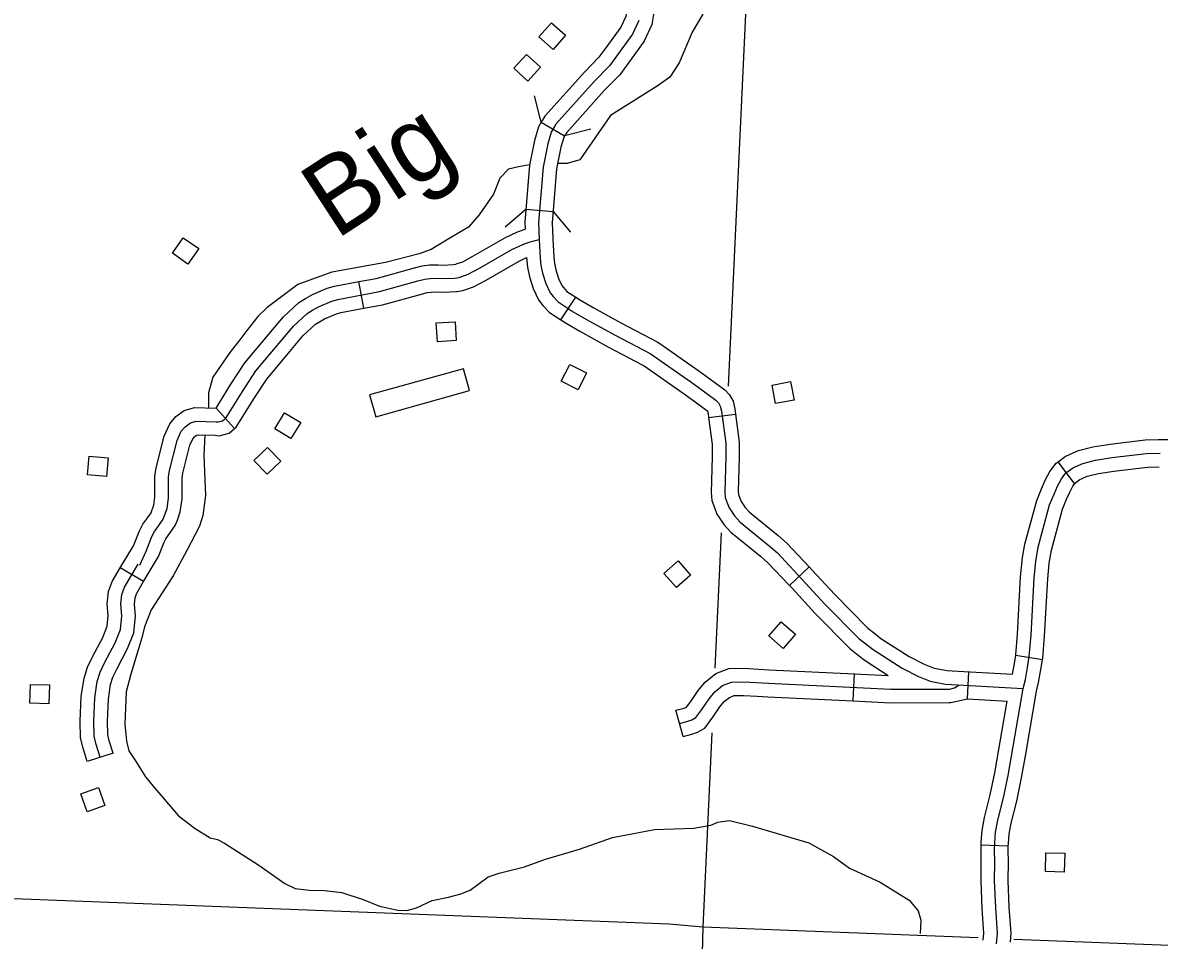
# Model space of a CAD drawing. Extents: x 653372 to 905732, y 627442 to 787275.
# Drawn here: x 834539 to 840811, y 646358 to 651420 of the extents above; entities that cross this region are included whole.
import ezdxf

# ---------------------------------------------------------------- set-up
doc = ezdxf.new("R2010")
doc.units = 0
for name, color, linetype in [('Level 35', 7, 'Continuous'), ('Level 38', 7, 'Continuous'), ('Level 45', 7, 'Continuous'), ('Level 5', 7, 'Continuous'), ('Level 56', 7, 'Continuous'), ('Level 57', 7, 'Continuous')]:
    doc.layers.add(name, color=color, linetype=linetype)

msp = doc.modelspace()

# ---------------------------------------------------------------- linework, layer by layer
at = {"layer": 'Level 35'}
for points in [[(838291.3, 651467.9), (838233, 651368.7), (838161.5, 651199.8), (838110.4, 651120.5), (838044.9, 651073.5), (837782, 650908.4), (837612.4, 650664.7), (837544.2, 650642.8), (837491.2, 650644.4)], [(837336.4, 650635.5), (837274.6, 650625.1), (837219.6, 650612.4), (837172.3, 650563.6)], [(837172.3, 650563.6), (837137, 650475.1), (837057.4, 650360.3), (836999.5, 650292.1), (836904.7, 650236.3), (836826.9, 650189.5), (836793.6, 650168.7), (836727.4, 650146.1), (836540.4, 650097.1), (836244.2, 650043.2), (836056.6, 649975.2), (835887.6, 649849.1), (835836.9, 649798.7), (835776.2, 649721.5), (835743, 649678.7), (835681.5, 649600.5), (835588.4, 649465.1), (835564, 649378.4), (835563.8, 649295.3)], [(835543.5, 649145.8), (835538.7, 649035.2), (835546.9, 648811.1), (835532.8, 648702.3), (835514.6, 648642.8), (835445.1, 648508.4), (835370, 648368.7), (835247.9, 648181.4), (835210.4, 648086.9), (835195.5, 648026.5), (835135.7, 647826.6), (835109.2, 647728.9), (835103, 647550.1), (835111.1, 647456.4), (835125, 647402.8), (835157.9, 647352.9), (835217, 647259.2), (835257.2, 647210.6)], [(835257.2, 647210.6), (835398.2, 647044.4), (835490.8, 646974), (835572.8, 646922.7), (835613.5, 646914.1), (835653.1, 646892.5), (835841.7, 646772.6), (835984.7, 646671.4), (836043.1, 646642.5), (836118.8, 646634.4), (836203.5, 646633.1), (836299.1, 646621.6), (836417.1, 646581.8), (836507.3, 646545.5), (836609.7, 646522.9), (836658.5, 646521.2), (836711.6, 646536.4), (836799, 646577), (836889, 646594.7), (836956.1, 646614.7), (837008.3, 646633.9), (837108.2, 646708.4), (837167.3, 646727.5), (837308.5, 646762.4), (837423.8, 646805.6), (837611.2, 646860.8), (837792.7, 646925.1), (838025.7, 646969.6), (838243.2, 646976.3), (838336.2, 646992.9), (838374.4, 647009.3), (838439.3, 647019.3), (838565.5, 646987.4), (838877.2, 646894.6), (839013.6, 646819.5), (839101.4, 646755.2), (839270.7, 646677.6), (839430.7, 646578.1), (839480.6, 646519.4), (839494.8, 646469.1), (839491.7, 646395.2)]]:
    msp.add_lwpolyline(points, dxfattribs=at)
at = {"layer": 'Level 38'}
for points in [[(837400, 650871.8), (837362.3, 651017)], [(837674.5, 650833.5), (837529.3, 650795.8)], [(837201.3, 650294.8), (837315.8, 650391.6)], [(837465.3, 650379.1), (837562.1, 650264.5)]]:
    msp.add_lwpolyline(points, dxfattribs=at)
at = {"layer": 'Level 45'}
for p, q in [((837400, 650871.8), (837529.3, 650795.8)), ((837315.8, 650391.6), (837465.3, 650379.1)), ((836421.9, 649844.5), (836394.6, 649992)), ((837509.3, 649780.7), (837590.7, 649906.7)), ((835706.8, 649180.9), (835605.5, 649294.1)), ((838324, 649241.6), (838472.7, 649261.1)), ((840344, 648878.4), (840253.6, 648998.1)), ((835206, 648336.9), (835076.8, 648413.1)), ((838769.8, 648315), (838878.8, 648418)), ((840166.7, 647905.7), (840018.5, 647928.8)), ((839121, 647678.3), (839128.2, 647828.2)), ((839751.8, 647688.9), (839760, 647838.7)), ((838182.7, 647481.9), (838143.3, 647626.7)), ((835037.7, 647389.8), (834894.6, 647344.8)), ((839977.9, 646877.3), (839828, 646881.8))]:
    msp.add_line(p, q, dxfattribs=at)
for points in [[(837973.2, 651732.9), (838014.7, 651566.7), (838023.4, 651488.7), (838011.4, 651410.5), (837968.7, 651318.7), (837872.4, 651186.3)], [(837827.7, 651696.5), (837866.7, 651540.1), (837872.1, 651491.9), (837866.3, 651454.3), (837838.8, 651395.1), (837751.1, 651274.5)], [(837938.8, 651432.4), (837903.8, 651356.9), (837776.4, 651181.8), (837693.3, 651097), (837480.2, 650860.2), (837454.7, 650816.9), (837436.2, 650752.4), (837410.7, 650624.2), (837385, 650318.5), (837389, 650224), (837395.2, 650121.5), (837398.4, 650082.9), (837407.8, 650037.7), (837425.1, 649981.5), (837448.9, 649930.5), (837465.9, 649909.1), (837494.1, 649879.8), (837577.2, 649826.1), (837649.9, 649783.5), (837807.8, 649696.2), (838000.7, 649595.9), (838226.4, 649438.2), (838285.8, 649394.6), (838364.6, 649337.3), (838378, 649323), (838388.3, 649304.9), (838395, 649277), (838418.1, 649100.8), (838418.4, 649024.9), (838412.6, 648830.9), (838415.4, 648800.5), (838425.9, 648771.1), (838436.5, 648744.2), (838466.8, 648699), (838498.6, 648665.2), (838659, 648533.9), (838703.3, 648494.6), (838839.1, 648350.8), (838965.6, 648212.9), (839153.1, 648023), (839232, 647961.8), (839392.9, 647858.3), (839482.9, 647812.9), (839547.4, 647786.9), (839630.9, 647770.6), (840059.2, 647747.3)], [(837751.1, 651274.5), (837719, 651230.4), (837638.6, 651148.4), (837419.3, 650904.7), (837400, 650871.8)], [(837872.4, 651186.3), (837833.8, 651133.2), (837748, 651045.7), (837541, 650815.6), (837529.3, 650795.8)], [(837400, 650871.8), (837385.2, 650846.7), (837363.3, 650770.1), (837336.3, 650634.7), (837309.8, 650320), (837311.5, 650281.2)], [(837529.3, 650795.8), (837524.2, 650787), (837509.2, 650734.7), (837485, 650613.7), (837460.1, 650316.9), (837460, 650318)], [(837460, 650318), (837463.9, 650227.8), (837470, 650126.9), (837472.8, 650093.7), (837480.5, 650056.4), (837495.3, 650008.5), (837513.1, 649970.3), (837522.4, 649958.6), (837542.1, 649938.1), (837590.7, 649906.7)], [(836914.4, 650086), (836929.3, 650088.1), (836937, 650091.1), (836966.8, 650101.6), (837023.7, 650131.7), (837203.7, 650234.9), (837269.3, 650266.9), (837311.5, 650281.2)], [(835605.6, 649219.1), (835617.6, 649217.5), (835642.2, 649224.4), (835659.5, 649239.2), (835751.1, 649384.9), (835824.9, 649499), (836032.7, 649746), (836108.7, 649816.4), (836137.5, 649834.7), (836170.5, 649853.6), (836244.5, 649884.3), (836276.9, 649894), (836506.9, 649936.5), (836719.8, 649995.9), (836757.5, 650005.5), (836788.2, 650009.1), (836829.6, 650010.2), (836860.9, 650008.5), (836921.4, 650011.3), (836948.3, 650015.1), (836963, 650020.7), (836997, 650032.7), (837059.9, 650066), (837238.9, 650168.6), (837297.9, 650197.4), (837334.2, 650209.7), (837389, 650224)], [(836935.3, 649937.5), (836967.2, 649942), (836988.9, 649950.4), (837027.1, 649963.8), (837096.1, 650000.3), (837274, 650102.3), (837319.7, 650124.6)], [(837319.7, 650124.6), (837324.1, 650072), (837335.1, 650019), (837354.9, 649954.5), (837384.6, 649890.7), (837409.4, 649859.7), (837446.1, 649821.6), (837509.3, 649780.7)], [(836394.6, 649992), (836490, 650009.6), (836700.5, 650068.4), (836743.8, 650079.4), (836782.8, 650084), (836830.6, 650085.3), (836861.2, 650083.6), (836914.4, 650086), (836914.4, 650086)], [(835907.9, 649714.2), (835978.3, 649797.9), (836062.7, 649876.1), (836098.8, 649899), (836137.4, 649921.1), (836219.3, 649955), (836259.3, 649967), (836394.6, 649992)], [(836421.9, 649844.5), (836523.8, 649863.3), (836739.1, 649923.4), (836771.3, 649931.6), (836793.6, 649934.3), (836828.5, 649935.1), (836860.5, 649933.4), (836928.3, 649936.5), (836935.3, 649937.5)], [(837590.7, 649906.7), (837616.5, 649890), (837687, 649848.6), (837843.2, 649762.3), (838039.6, 649660.1), (838054.7, 649649.6)], [(836022.7, 649617.6), (836087.1, 649694.2), (836154.6, 649756.7), (836176.2, 649770.4), (836203.6, 649786.1), (836269.7, 649813.6), (836294.6, 649821), (836421.9, 649844.5)], [(837509.3, 649780.7), (837537.8, 649762.3), (837612.7, 649718.3), (837772.3, 649630.1), (837961.7, 649531.6), (837968.8, 649526.7)], [(835605.5, 649294.1), (835687.8, 649425.2), (835764.4, 649543.6), (835907.9, 649714.2)], [(835706.8, 649180.9), (835717, 649189.6), (835814.3, 649344.5), (835885.3, 649454.3), (836022.7, 649617.6)], [(838054.7, 649649.6), (838270.1, 649499.2), (838330, 649455.2), (838414.4, 649393.9), (838438.8, 649367.9), (838458.8, 649332.7), (838468.8, 649290.6), (838472.7, 649261.1)], [(837968.8, 649526.7), (838182.8, 649377.2), (838241.6, 649334.1), (838314.8, 649280.8), (838317.3, 649278.2), (838317.8, 649277.2), (838321.1, 649263.4), (838324, 649241.6)], [(835269.8, 648929.2), (835274.7, 648964.8), (835319.8, 649139.6), (835349.9, 649207), (835384.7, 649246.8), (835430.2, 649280.7), (835486.5, 649297.5), (835605.5, 649294.1)], [(835185.1, 648427.6), (835219.5, 648504.6), (835251, 648586.3), (835265.6, 648613.5), (835289.5, 648646.4), (835313.5, 648680.9), (835321.8, 648702.1), (835335.2, 648739.9), (835343, 648797.8), (835343.7, 648844.9), (835343.5, 648914.5), (835348.4, 648950.3), (835390.8, 649114.7), (835413.8, 649166.1), (835435.9, 649191.4), (835464.3, 649212.6), (835496.4, 649222.2), (835605.6, 649219.1)], [(838324, 649241.6), (838343.2, 649095.8), (838343.4, 649025.9), (838337.5, 648828.5), (838341.7, 648784.1), (838355.7, 648744.7), (838369.7, 648709.2), (838382.8, 648689.6)], [(838472.7, 649261.1), (838493.1, 649105.8), (838493.4, 649023.9), (838487.7, 648833.3), (838489.2, 648816.9), (838496.2, 648797.4), (838503.3, 648779.2), (838507.5, 648773)], [(840805.5, 649120.7), (840814.8, 649121), (840866.1, 649120.2), (840887.5, 649122.1), (840970.8, 649144.1), (841057.5, 649179.6), (841109.5, 649202.4), (841218.4, 649233.6), (841264.1, 649237.3), (841290.3, 649236), (841322.8, 649232), (841331, 649230.4)], [(835418.4, 648908.8), (835422.1, 648935.8), (835461.8, 649089.9), (835477.6, 649125.2), (835487.2, 649136.1), (835498.5, 649144.6), (835506.2, 649146.9), (835599.5, 649144.2), (835622.8, 649141.1), (835678.4, 649156.6), (835706.8, 649180.9)], [(840253.6, 648998.1), (840292.5, 649027.5), (840319, 649040.7), (840365.9, 649060.2), (840444.8, 649080.6), (840540, 649095.1), (840733.9, 649118.1), (840805.5, 649120.7)], [(839913.6, 646337.6), (839917.9, 646396.9), (839908.2, 646536.4), (839902.3, 646687), (839904, 646788.2), (839902.2, 646854), (839903.4, 646895.1), (839907.8, 646954.4), (839919.8, 647019.8), (839951.3, 647142.8), (839977.8, 647267.2), (840059.2, 647747.3), (840072.1, 647795.6), (840084.2, 647863.5), (840093.6, 647924), (840103.5, 648041.3), (840120.5, 648357.6), (840129.6, 648448.4), (840142.1, 648526.5), (840205.9, 648759.8), (840230.5, 648819.8), (840249.5, 648863.5), (840270.9, 648903.3), (840295.9, 648936.1), (840332.1, 648963.4), (840350.1, 648972.4), (840389.8, 648988.9), (840459.9, 649007), (840550, 649020.8), (840739.7, 649043.2), (840815.6, 649046)], [(840054.5, 648451.3), (840055.2, 648458.1), (840068.6, 648542.3), (840134.8, 648784), (840161.4, 648848.9), (840182, 648896.3), (840207.7, 648944.1), (840242.5, 648989.7), (840253.6, 648998.1)], [(840344, 648878.4), (840371.8, 648899.4), (840381.3, 648904.1), (840413.7, 648917.6), (840474.9, 648933.5), (840560.1, 648946.4), (840745.5, 648968.4), (840811, 648970.8)], [(835076.8, 648413.1), (835150.2, 648533.5), (835182.8, 648617.7), (835202, 648653.4), (835228.4, 648689.9), (835246.9, 648716.4), (835251.5, 648728.2), (835261.9, 648757.6), (835268.1, 648803.4), (835268.7, 648845.3), (835268.5, 648919.5), (835269.8, 648929.2)], [(835206, 648336.9), (835288.8, 648475.8), (835319.3, 648555), (835329.3, 648573.5), (835350.7, 648603), (835380.1, 648645.3), (835392.1, 648675.9), (835408.5, 648722.2), (835418, 648792.3), (835418.7, 648844.5), (835418.5, 648909.5), (835418.4, 648908.8)], [(840203.8, 648436.4), (840204, 648438.8), (840215.5, 648510.6), (840277.1, 648735.6), (840299.6, 648790.6), (840317, 648830.7), (840334.2, 648862.5), (840349.3, 648882.4), (840344, 648878.4)], [(838507.5, 648773), (838525.6, 648745.9), (838549.9, 648720.1), (838707.6, 648591), (838755.6, 648548.5), (838878.8, 648418)], [(838382.8, 648689.6), (838407.9, 648652.1), (838447.3, 648610.2), (838610.4, 648476.8), (838651.1, 648440.7), (838769.8, 648315)], [(834920.6, 647914.4), (834923.8, 647921.1), (834980.4, 648029.1), (835004.7, 648090.9), (835011.1, 648148.8), (835005.1, 648211.9), (835012.5, 648281.8), (835032, 648337.1), (835076.8, 648413.1)], [(834966.2, 647367.3), (834944.1, 647437.7), (834933.3, 647483.4), (834931.4, 647565.9), (834936.7, 647695.3), (834950.3, 647786.3), (834966.7, 647836.9), (834990.9, 647887.6), (835048.7, 647997.9), (835078.2, 648072.7), (835086.5, 648148.2), (835080.5, 648211.5), (835086.1, 648265.2), (835100.3, 648305.3), (835175.8, 648433.4)], [(838878.8, 648418), (838894, 648401.9), (839020, 648264.6), (839203, 648079.2), (839240.5, 648050.1)], [(840018.5, 647928.8), (840019.1, 647932.9), (840028.6, 648046.5), (840045.7, 648363.4), (840054.5, 648451.3)], [(840166.7, 647905.7), (840168.1, 647915.1), (840178.3, 648036.1), (840195.3, 648351.9), (840203.8, 648436.5)], [(835055.9, 647849.7), (835057.9, 647854), (835117, 647966.7), (835151.6, 648054.6), (835161.9, 648147.6), (835155.8, 648211.1), (835159.8, 648248.5), (835168.6, 648273.5), (835206, 648336.9)], [(838769.8, 648315), (838784.2, 648299.7), (838911.3, 648161.2), (839103.2, 647966.8), (839148.5, 647931.6)], [(839240.5, 648050.1), (839275.3, 648023), (839430.2, 647923.5), (839513.9, 647881.3), (839568.8, 647859.2), (839640.1, 647845.3), (839668.8, 647843.7)], [(834894.6, 647344.8), (834871.7, 647417.8), (834858.5, 647473.9), (834856.4, 647566.6), (834861.9, 647702.4), (834877.1, 647803.5), (834896.8, 647864.7), (834920.6, 647914.4)], [(839148.5, 647931.6), (839188.6, 647900.5), (839315, 647819.2)], [(840001.2, 647825.6), (840010.2, 647875.9), (840018.5, 647928.8)], [(840073.9, 647385.1), (840132.6, 647731.4), (840145.4, 647779.4), (840158.2, 647851.2), (840166.7, 647905.7)], [(835037.7, 647389.8), (835016.4, 647457.5), (835008.1, 647492.9), (835006.5, 647565.3), (835011.4, 647688.2), (835023.6, 647769.1), (835036.5, 647809.1), (835055.9, 647849.7)], [(838143.3, 647626.7), (838188.2, 647638.9), (838201.8, 647643.4), (838202, 647643.5), (838225.1, 647674.7), (838266.5, 647735.9), (838305.1, 647781.9), (838363.4, 647829), (838435.3, 647856.5), (838518, 647859), (838601.7, 647854)], [(838601.7, 647854), (838657.9, 647850.7), (839128.2, 647828.2)], [(839668.8, 647843.7), (840001.2, 647825.6)], [(838163, 647554.3), (838209.8, 647567), (838232.2, 647574.4), (838252.7, 647585.9), (838286.4, 647631.4), (838326.5, 647690.7), (838357.9, 647728.2), (838401.3, 647763.2), (838450.3, 647781.9), (838516.9, 647784), (838653.9, 647775.8), (839330.1, 647743.4), (839653, 647743.8), (839680.5, 647749.9), (839706.6, 647766.5)], [(839128.2, 647828.2), (839315, 647819.2)], [(838182.7, 647481.9), (838231.4, 647495.2), (838262.6, 647505.5), (838303.4, 647528.4), (838347.6, 647588), (838386.4, 647645.5), (838410.7, 647674.4), (838439.2, 647697.4), (838465.2, 647707.3), (838515.9, 647708.9), (838592.7, 647704.3)], [(838592.7, 647704.3), (838649.9, 647700.9), (839121, 647678.3)], [(839121, 647678.3), (839328.4, 647668.4), (839652.4, 647668.8)], [(839652.4, 647668.8), (839661.3, 647668.8), (839751.8, 647688.9)], [(839751.8, 647688.9), (839971.2, 647677)], [(839926, 647410.2), (839971.2, 647677)], [(839828, 646881.8), (839828.5, 646898.9), (839833.3, 646963.9), (839846.5, 647035.9), (839878.3, 647159.9), (839904.1, 647281.3), (839926, 647410.2)], [(839977.9, 646877.3), (839978.4, 646891.2), (839982.3, 646944.8), (839993.1, 647003.7), (840024.4, 647125.7), (840051.5, 647253.1), (840073.9, 647385.1)], [(839839.9, 646357.6), (839842.8, 646397.1), (839833.3, 646532.3), (839827.2, 646686.2), (839829, 646787.8), (839827.2, 646854.1), (839828, 646881.8)], [(839989.5, 646346.7), (839993.1, 646396.8), (839983.1, 646540.5), (839977.3, 646687.9), (839979, 646788.6), (839977.2, 646853.9), (839977.9, 646877.3)]]:
    msp.add_lwpolyline(points, dxfattribs=at)
at = {"layer": 'Level 5'}
for points in [[(838539.3, 651706.8), (838432, 649415.6)], [(838394, 648605.2), (838359.1, 647859.9)], [(838342.3, 647502.6), (838292, 646429.6)], [(838292, 646429.6), (838106.6, 646446.4), (833108.4, 646640.3)], [(838292, 646429.6), (838254.5, 644983.9)], [(839812.1, 646370.3), (838292, 646429.6)], [(843590.5, 646223), (840009, 646362.6)]]:
    msp.add_lwpolyline(points, dxfattribs=at)
at = {"layer": 'Level 56'}
for points in [[(837387.3, 651342.8), (837456.3, 651420.7), (837534.5, 651351.5), (837465.5, 651273.6)], [(837249.1, 651169.5), (837319.8, 651245.8), (837396.4, 651174.9), (837325.7, 651098.5)], [(835364.9, 650148.7), (835424.6, 650233.9), (835510.1, 650174.1), (835450.4, 650088.8)], [(836827.2, 649660), (836820.8, 649763.9), (836925, 649770.4), (836931.4, 649666.5)], [(837510.9, 649442), (837557.7, 649535), (837650.9, 649488.1), (837604.2, 649395.1)], [(838693.1, 649318.7), (838674.1, 649421), (838776.7, 649440.1), (838795.7, 649337.7)], [(835930.1, 649179.8), (835984.3, 649268.7), (836073.4, 649214.3), (836019.2, 649125.4)], [(835815, 649004.3), (835890, 649076.5), (835962.4, 649001.3), (835887.4, 648929.1)], [(834897, 648924.9), (834905.8, 649028.6), (835009.8, 649019.8), (835001, 648916)], [(838146.7, 648303.2), (838077.5, 648380.9), (838155.5, 648450.4), (838224.7, 648372.6)], [(838656.2, 648036.5), (838724.4, 648115.1), (838803.3, 648046.7), (838735.1, 647968.1)], [(834578.6, 647665.5), (834581.7, 647769.5), (834686.1, 647766.4), (834682.9, 647662.4)], [(834894, 647067.1), (834859.3, 647165.2), (834957.7, 647200), (834992.4, 647101.9)], [(840182.5, 646736.4), (840185.6, 646840.5), (840289.9, 646837.4), (840286.8, 646733.3)]]:
    msp.add_lwpolyline(points, close=True, dxfattribs=at)
at = {"layer": 'Level 57'}
for p, q in [((836971.1, 649510.6), (836453.3, 649366.5)), ((837004.7, 649390.2), (836971.1, 649510.6)), ((836453.3, 649366.5), (836486.9, 649246)), ((836486.9, 649246), (837004.7, 649390.2))]:
    msp.add_line(p, q, dxfattribs=at)

# ---------------------------------------------------------------- texts
at = {"layer": 'Level 35'}
msp.add_text('Big', height=422.4, rotation=33.10413, dxfattribs=at).set_placement((836266.8, 650219.9))

doc.saveas('drawing.dxf')
